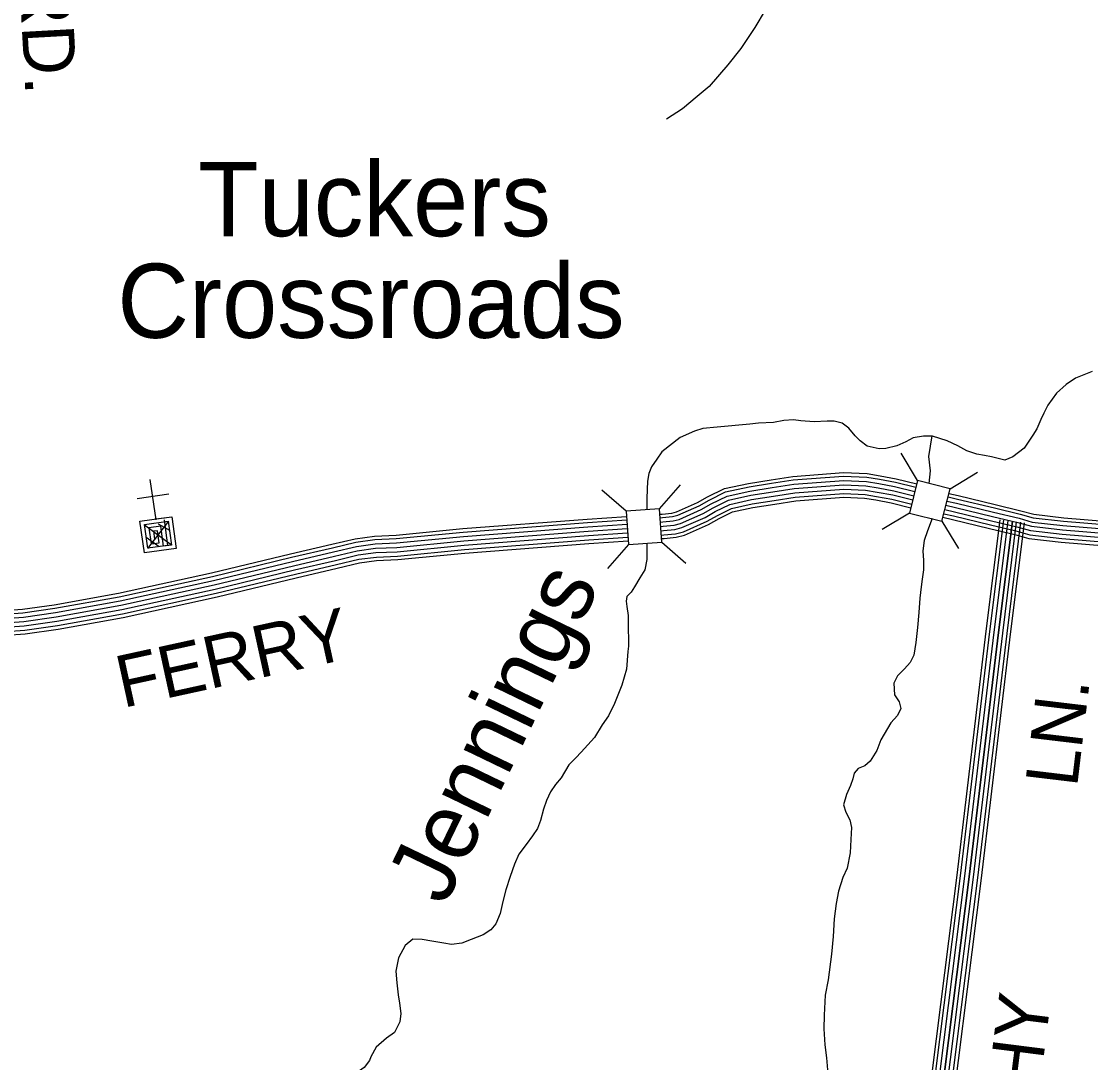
# Model space of a CAD drawing. Extents: x 1788175 to 1969470, y 584502 to 738744.
# Drawn here: x 1917533 to 1925142, y 676046 to 683458 of the extents above; entities that cross this region are included whole.
import ezdxf

# ---------------------------------------------------------------- set-up
doc = ezdxf.new("R2010")
doc.units = 0
for name, color, linetype in [('DESIGN - DRAINAGE - Bridges and Cross Drains Size Text', 7, 'Continuous'), ('DESIGN - ROW - Right-of-Way and Easement Labels', 7, 'Continuous'), ('DESIGN - TRANSPORTATION - Text', 7, 'Continuous'), ('DESIGN - UTILITIES - Cable (Underground) with Text', 7, 'Continuous'), ('SURVEY - CONTOURS - Index with Text', 7, 'Continuous'), ('SURVEY - CONTROL with Text', 7, 'Continuous'), ('SURVEY - DRAINAGE - Storm Sewer', 7, 'Continuous'), ('SURVEY - TRANSPORTATION - Roads', 7, 'Continuous'), ('SURVEY - VEGETATION - Features with Text', 7, 'Continuous')]:
    doc.layers.add(name, color=color, linetype=linetype)

msp = doc.modelspace()

# ---------------------------------------------------------------- linework, layer by layer
at = {"layer": 'DESIGN - TRANSPORTATION - Text'}
for points in [[(1922825.8, 683539.2), (1922752.9, 683413.5), (1922651.8, 683264.1), (1922560.9, 683148.7), (1922427.8, 682995.5), (1922343.3, 682924), (1922238.7, 682836.7), (1922124.1, 682761.4)], [(1925153.3, 680966.1), (1925035.9, 680919), (1924968.7, 680872.7), (1924899, 680812.4), (1924838.7, 680725.7), (1924809.1, 680668.4), (1924788, 680624.8), (1924760.2, 680557.4), (1924731, 680512.1), (1924670.5, 680419.4), (1924588.8, 680357.4), (1924532.1, 680334.9), (1924436.7, 680359.4), (1924386.9, 680368.7), (1924333.1, 680378.2), (1924261.6, 680400.1), (1924198.5, 680435.8), (1924121.4, 680471.9), (1924018.1, 680504.7), (1923954.1, 680506.4), (1923879.7, 680494.3), (1923826.9, 680465.6), (1923764.1, 680437.2), (1923685.5, 680417.2), (1923637.5, 680416.4), (1923551.9, 680434.7), (1923502.8, 680472.1), (1923465.7, 680507.1), (1923421.1, 680562.4), (1923374, 680597.7), (1923318.3, 680611.2), (1923266.3, 680612.6), (1923174.1, 680607), (1923080.1, 680613.5), (1923028.3, 680620.8), (1922958.1, 680616.7), (1922885.7, 680602.5), (1922779.5, 680597.3), (1922717.5, 680590.1)], [(1922717.5, 680590.1), (1922483.4, 680569.5), (1922381.5, 680559.8), (1922323.2, 680540.3), (1922221.2, 680496.6), (1922090.1, 680394.7), (1922056.2, 680341.3), (1922017.3, 680287.9), (1921997.9, 680239.3), (1921988.2, 680185.9), (1921983.3, 680064.5), (1921983.3, 679981.8)], [(1924011.9, 680506.7), (1923988.6, 680361.8), (1923999.9, 680259.3), (1923991.5, 680169.3), (1923991.6, 680168.9)], [(1924014.3, 679918.3), (1923982.6, 679830.8), (1923958.8, 679763.2), (1923948.9, 679689.3), (1923953.1, 679621.1), (1923953.3, 679554.9), (1923943.5, 679487), (1923936.1, 679433.1), (1923926, 679351.2), (1923919.3, 679249.1), (1923910.5, 679143.1), (1923897.7, 679037.2), (1923883.2, 678945.4), (1923857.9, 678893.9), (1923818.7, 678848.8), (1923767.3, 678800.1), (1923741.9, 678746.6), (1923745.7, 678664.3), (1923780.4, 678613.3), (1923791.2, 678566.9), (1923767.9, 678517.4), (1923720.5, 678464.5), (1923649.2, 678344.1), (1923621.2, 678268.7), (1923573.2, 678191.7), (1923534.3, 678158.7), (1923487.7, 678139.9), (1923458.8, 678106.5), (1923449.8, 678066.7), (1923432.5, 678019), (1923404.8, 677953.6), (1923384.8, 677880), (1923399.5, 677829.5), (1923428.1, 677774.6), (1923440.7, 677720.1), (1923436.4, 677634), (1923431.9, 677539.9), (1923409, 677430.3), (1923379.2, 677362.9), (1923348.7, 677267.5), (1923330.3, 677179.8), (1923317.4, 677069.9), (1923310.1, 676943.8), (1923298.8, 676817.8), (1923274, 676636), (1923253.1, 676526.3), (1923245.4, 676384.2), (1923244.8, 676286), (1923251.8, 676171.5), (1923263.4, 676081), (1923269.1, 675994.7)], [(1921983.3, 679743.7), (1921983.3, 679676.1), (1921983.3, 679627.5), (1921968.8, 679554.7), (1921934.8, 679496.4), (1921895.9, 679433.3), (1921871.7, 679394.5), (1921842.5, 679365.3), (1921837.7, 679331.4), (1921842.5, 679292.5), (1921852.2, 679229.4), (1921852.2, 679180.8), (1921852.6, 679009.6)], [(1921852.6, 679009.6), (1921847.9, 678972), (1921838.6, 678845.9), (1921805.6, 678732.5), (1921754.1, 678601.6), (1921711.7, 678514.5), (1921666, 678449.5), (1921611.6, 678360.7), (1921516.7, 678255), (1921479.7, 678215.9), (1921428.3, 678165.1), (1921373.9, 678074.3), (1921334.5, 678025.2), (1921299.2, 677974), (1921269.5, 677912.7), (1921247.9, 677851.1), (1921227.7, 677769.4), (1921206.2, 677711.9), (1921170.8, 677660.7), (1921125.1, 677597.7), (1921073.3, 677528.9), (1921041.4, 677459.6), (1921011, 677370.2), (1920980.5, 677276.8), (1920958.3, 677193.2), (1920940.1, 677107.4), (1920910.1, 677034.1), (1920872.9, 676990.9), (1920820, 676956.2), (1920733, 676922.4), (1920668.3, 676896.1), (1920594, 676888), (1920538.2, 676897.5), (1920454.4, 676909.7), (1920384.7, 676921.5), (1920318.7, 676925.3)], [(1920318.7, 676925.3), (1920263.4, 676878.6), (1920217.1, 676791.6), (1920196.6, 676695.9), (1920204.4, 676613.5), (1920214.2, 676529.1), (1920222.6, 676468.7), (1920232.7, 676396.3), (1920225.1, 676336.4), (1920187.1, 676261.2), (1920132, 676220.5), (1920058.3, 676156.3), (1920020.4, 676087.2), (1920009.3, 676061)], [(1920009.3, 676061), (1919972.1, 676010.3), (1919921.7, 675975.4), (1919883, 675956), (1919832.6, 675944.4), (1919747.4, 675940.5), (1919604, 675944.4), (1919456.8, 675959.9), (1919332.8, 675971.5), (1919232.1, 675979.3), (1919123.6, 675975.4), (1919022.8, 675959.9), (1918926, 675925), (1918829.1, 675870.8), (1918786.5, 675816.5), (1918763.2, 675770), (1918755.5, 675727.4), (1918744.5, 675701.9)]]:
    msp.add_lwpolyline(points, dxfattribs=at)
at = {"layer": 'DESIGN - UTILITIES - Cable (Underground) with Text'}
msp.add_line((1918582.4, 680091.8), (1918356.5, 680060.5), dxfattribs=at)
for points in [[(1918448, 680198.2), (1918490.4, 679910.9)], [(1918488.8, 679921.7), (1918489.5, 679916.7), (1918602.5, 679932.3), (1918633.8, 679706.4), (1918407.9, 679675.1), (1918376.6, 679901), (1918546, 679924.5), (1918546.6, 679920.5)], [(1918548, 679910.4), (1918573.4, 679726.8), (1918432.2, 679707.2), (1918408.7, 679876.7), (1918578.2, 679900.2), (1918601.7, 679730.7), (1918545.2, 679722.9), (1918525.6, 679864.1), (1918440.9, 679852.4), (1918456.5, 679739.4), (1918513, 679747.2), (1918501.3, 679832), (1918473, 679828.1), (1918480.9, 679771.6)], [(1918409.9, 679874), (1918600.3, 679732.6)], [(1918579.9, 679900.5), (1918430.3, 679706.1)], [(1918506, 679881.4), (1918585.8, 679836.6)], [(1918421.9, 679787.3), (1918513.6, 679720.6)]]:
    msp.add_lwpolyline(points, dxfattribs=at)
at = {"layer": 'SURVEY - CONTOURS - Index with Text'}
for points in [[(1923695.8, 673409.5), (1923928.8, 675293.6), (1924191.9, 677379.3), (1924399.7, 679117.8), (1924499.2, 679910.8)], [(1923719, 673396), (1923953.3, 675290.6), (1924216.4, 677376.3), (1924424.3, 679114.8), (1924523.7, 679907.7)], [(1923748.1, 673379), (1923984.1, 675286.7), (1924247.2, 677372.5), (1924455.1, 679111.1), (1924554.5, 679903.9)], [(1923777.3, 673362), (1924014.9, 675282.9), (1924277.9, 677368.8), (1924485.8, 679107.3), (1924585.3, 679900)], [(1923806.4, 673345.1), (1924045.6, 675279), (1924308.7, 677365), (1924516.6, 679103.5), (1924616, 679896.2)], [(1923835.6, 673328.1), (1924076.4, 675275.2), (1924339.5, 677361.2), (1924547.4, 679099.7), (1924646.8, 679892.3)], [(1923859.7, 673314), (1924101.9, 675272), (1924365, 677358.1), (1924572.9, 679096.6), (1924672.3, 679889.1)]]:
    msp.add_lwpolyline(points, dxfattribs=at)
at = {"layer": 'SURVEY - CONTROL with Text'}
for points in [[(1922076, 679949.9), (1922092.7, 679951.1), (1922163, 679957.8), (1922195.5, 679966), (1922345.1, 680032.2), (1922415.9, 680072.8), (1922536.1, 680131.9), (1922707.1, 680169.6), (1922868.1, 680195), (1923023.6, 680218.4), (1923384.1, 680246.6), (1923552.7, 680239), (1923644.5, 680223.3), (1923759.5, 680201.9), (1923905.6, 680165.7)], [(1922077.7, 679925.3), (1922094.7, 679926.4), (1922167.2, 679933.4), (1922203.6, 679942.6), (1922356.3, 680010.1), (1922427.5, 680051), (1922544.4, 680108.4), (1922711.7, 680145.3), (1922871.9, 680170.6), (1923026.4, 680193.9), (1923384.5, 680221.8), (1923550.1, 680214.3), (1923640.2, 680199), (1923754.2, 680177.7), (1923899.6, 680141.7)], [(1922079.9, 679894.4), (1922097.3, 679895.5), (1922172.5, 679902.7), (1922213.7, 679913.2), (1922370.3, 679982.4), (1922442.1, 680023.6), (1922554.7, 680079), (1922717.5, 680114.9), (1922876.6, 680139.9), (1923029.9, 680163), (1923385, 680190.8), (1923546.7, 680183.5), (1923634.7, 680168.5), (1923747.6, 680147.4), (1923892.1, 680111.6)], [(1922082.1, 679863.4), (1922099.8, 679864.6), (1922177.8, 679872.1), (1922223.9, 679883.8), (1922384.4, 679954.7), (1922456.7, 679996.2), (1922565, 680049.5), (1922723.2, 680084.4), (1922881.4, 680109.3), (1923033.5, 680132.2), (1923385.5, 680159.7), (1923543.4, 680152.6), (1923629.3, 680137.9), (1923741.1, 680117.1), (1923884.6, 680081.5)], [(1922084.2, 679832.5), (1922102.3, 679833.7), (1922183.1, 679841.5), (1922234, 679854.4), (1922398.4, 679927), (1922471.2, 679968.8), (1922575.3, 680020), (1922729, 680053.9), (1922886.1, 680078.6), (1923037, 680101.4), (1923386, 680128.7), (1923540.1, 680121.7), (1923623.8, 680107.4), (1923734.5, 680086.8), (1923877, 680051.5)], [(1922086.4, 679801.6), (1922104.8, 679802.8), (1922188.4, 679810.8), (1922244.2, 679825), (1922412.4, 679899.3), (1922485.8, 679941.5), (1922585.7, 679990.6), (1922734.7, 680023.4), (1922890.8, 680048), (1923040.5, 680070.6), (1923386.6, 680097.6), (1923536.8, 680090.8), (1923618.4, 680076.9), (1923727.9, 680056.5), (1923869.5, 680021.4)], [(1922088.2, 679775.9), (1922106.9, 679777.2), (1922192.8, 679785.4), (1922252.6, 679800.6), (1922424, 679876.3), (1922497.9, 679918.8), (1922594.2, 679966.1), (1922739.5, 679998.2), (1922894.7, 680022.6), (1923043.4, 680045), (1923387, 680071.8), (1923534, 680065.2), (1923613.9, 680051.6), (1923722.5, 680031.4), (1923863.3, 679996.4)], [(1924127.4, 680073.4), (1924194.1, 680058.2), (1924457.9, 679994.2), (1924640.5, 679950.6), (1924732.7, 679924.9), (1924948.5, 679899.9), (1925440.4, 679860.3), (1925650.6, 679832.7), (1925741.2, 679824.2), (1925814.4, 679817.6), (1925943.8, 679800.2), (1926460.5, 679690), (1926796.6, 679625.7), (1927661.1, 679477.4), (1928003.9, 679412.2)], [(1924133.4, 680097.4), (1924199.8, 680082.3), (1924463.7, 680018.2), (1924646.7, 679974.5), (1924737.4, 679949.2), (1924950.9, 679924.5), (1925443, 679884.9), (1925653.3, 679857.3), (1925743.5, 679848.8), (1925817.1, 679842.1), (1925948.1, 679824.5), (1926465.4, 679714.2), (1926801, 679650.1), (1927665.5, 679501.7), (1928007.8, 679436.6)], [(1924112.4, 680013.2), (1924180, 679997.9), (1924443.4, 679933.9), (1924624.9, 679890.6), (1924720.7, 679863.8), (1924942.4, 679838.2), (1925433.9, 679798.7), (1925643.6, 679771.1), (1925735.5, 679762.5), (1925807.4, 679755.9), (1925933.2, 679739), (1926448.2, 679629.2), (1926785.5, 679564.7), (1927650, 679416.4), (1927994.2, 679350.9)], [(1924119.9, 680043.3), (1924187, 680028), (1924450.6, 679964), (1924632.7, 679920.6), (1924726.7, 679894.4), (1924945.4, 679869.1), (1925437.2, 679829.5), (1925647.1, 679801.9), (1925738.4, 679793.3), (1925810.9, 679786.8), (1925938.5, 679769.6), (1926454.3, 679659.6), (1926791.1, 679595.2), (1927655.6, 679446.9), (1927999, 679381.6)], [(1917274.2, 679253.9), (1917541.3, 679272.9), (1917766.9, 679304.6), (1918224.1, 679386.8), (1918886.4, 679531.6), (1919448.7, 679667.6), (1919741.2, 679735.6), (1919907.5, 679775.5), (1920045.8, 679793.6), (1920199.2, 679800.6), (1920674, 679847.1), (1921559.5, 679914.9), (1921839.2, 679933.9)], [(1924091.1, 679928.1), (1924159.9, 679912.5), (1924422.8, 679848.6), (1924603, 679805.6), (1924703.8, 679777.5), (1924933.9, 679750.9), (1925424.7, 679711.4), (1925633.8, 679684), (1925727.4, 679675.1), (1925797.6, 679668.8), (1925918.2, 679652.5), (1926430.8, 679543.2), (1926769.9, 679478.4), (1927634.4, 679330.1), (1927980.3, 679264.3)], [(1924097.3, 679953.1), (1924165.8, 679937.5), (1924428.8, 679873.6), (1924609.4, 679830.5), (1924708.7, 679802.8), (1924936.4, 679776.5), (1925427.4, 679737), (1925636.7, 679709.5), (1925729.8, 679700.7), (1925800.5, 679694.3), (1925922.6, 679677.9), (1926435.9, 679568.4), (1926774.5, 679503.7), (1927639, 679355.4), (1927984.4, 679289.7)], [(1924104.9, 679983.1), (1924172.9, 679967.7), (1924436.1, 679903.8), (1924617.2, 679860.5), (1924714.7, 679833.3), (1924939.4, 679807.4), (1925430.6, 679767.8), (1925640.1, 679740.3), (1925732.6, 679731.6), (1925804, 679725.1), (1925927.9, 679708.5), (1926442, 679598.8), (1926780, 679534.2), (1927644.5, 679385.9), (1927989.3, 679320.3)], [(1917275.9, 679229.3), (1917543.9, 679248.3), (1917770.8, 679280.2), (1918228.9, 679362.6), (1918892, 679507.6), (1919454.4, 679643.6), (1919746.9, 679711.5), (1919912, 679751.1), (1920047.9, 679769), (1920201, 679775.9), (1920676.2, 679822.5), (1921561.3, 679890.3), (1921840.8, 679909.2)], [(1917278.1, 679198.3), (1917547.2, 679217.4), (1917775.7, 679249.6), (1918235, 679332.2), (1918898.9, 679477.3), (1919461.5, 679613.4), (1919754, 679681.4), (1919917.7, 679720.6), (1920050.7, 679738.1), (1920203.2, 679745), (1920678.9, 679791.6), (1921563.5, 679859.4), (1921842.9, 679878.3)], [(1917280.3, 679167.4), (1917550.4, 679186.6), (1917780.6, 679219), (1918241, 679301.8), (1918905.9, 679447.1), (1919468.7, 679583.2), (1919761.1, 679651.2), (1919923.3, 679690.1), (1920053.4, 679707.2), (1920205.4, 679714.1), (1920681.6, 679760.7), (1921565.7, 679828.4), (1921845, 679847.4)], [(1918905.9, 679447.1), (1919468.7, 679583.2), (1919761.1, 679651.2), (1919923.3, 679690.1), (1920053.4, 679707.2), (1920205.4, 679714.1), (1920681.6, 679760.7), (1921565.7, 679828.4), (1921845, 679847.4)], [(1917282.5, 679136.5), (1917553.7, 679155.7), (1917785.5, 679188.4), (1918247.1, 679271.3), (1918912.8, 679416.9), (1919475.8, 679553.1), (1919768.2, 679621), (1919929, 679659.6), (1920056.1, 679676.3), (1920207.6, 679683.1), (1920684.3, 679729.8), (1921568, 679797.5), (1921847.1, 679816.4)], [(1917284.7, 679105.6), (1917556.9, 679124.9), (1917790.4, 679157.7), (1918253.1, 679240.9), (1918919.8, 679386.7), (1919483, 679522.9), (1919775.3, 679590.9), (1919934.6, 679629), (1920058.9, 679645.3), (1920209.8, 679652.2), (1920687, 679698.9), (1921570.2, 679766.6), (1921849.2, 679785.5)], [(1917286.5, 679079.9), (1917559.6, 679099.3), (1917794.4, 679132.3), (1918258.2, 679215.7), (1918925.6, 679361.6), (1919488.9, 679497.9), (1919781.2, 679565.8), (1919939.3, 679603.7), (1920061.1, 679619.7), (1920211.7, 679626.6), (1920689.2, 679673.3), (1921572, 679740.9), (1921851, 679759.9)], [(1917280.3, 679167.4), (1917550.4, 679186.6), (1917780.6, 679219), (1918241, 679301.8), (1918905.9, 679447.1)]]:
    msp.add_lwpolyline(points, dxfattribs=at)
at = {"layer": 'SURVEY - DRAINAGE - Storm Sewer'}
for p, q in [((1923911.4, 680189), (1923794.6, 680383.7)), ((1924141.9, 680131.3), (1924336.7, 680248.1)), ((1922073.4, 679988.1), (1922222.4, 680159.5)), ((1921836.3, 679971.6), (1921664.9, 680120.6)), ((1923853.8, 679958.5), (1923659, 679841.7)), ((1924084.2, 679900.8), (1924201, 679706)), ((1921852.9, 679734.6), (1921703.9, 679563.1)), ((1922089.9, 679751.1), (1922261.3, 679602.1))]:
    msp.add_line(p, q, dxfattribs=at)
for points in [[(1923853.8, 679958.5), (1924084.3, 679900.8), (1924141.9, 680131.3), (1923911.4, 680189)], [(1921852.9, 679734.6), (1922089.9, 679751.1), (1922073.4, 679988.1), (1921836.3, 679971.6)]]:
    msp.add_lwpolyline(points, close=True, dxfattribs=at)
at = {"layer": 'SURVEY - TRANSPORTATION - Roads'}
msp.add_lwpolyline([(1924585.3, 679900), (1924485.8, 679107.3), (1924277.9, 677368.8), (1924014.9, 675282.9), (1923773.1, 673328)], dxfattribs=at)

# ---------------------------------------------------------------- texts
at = {"layer": 'DESIGN - DRAINAGE - Bridges and Cross Drains Size Text'}
msp.add_text('Jennings', height=475, rotation=64.21523, dxfattribs=at).set_placement((1920544.9, 677153))
at = {"layer": 'DESIGN - ROW - Right-of-Way and Easement Labels'}
for s, rotation, p in [('RD.', 273.15187, (1917515.5, 683780.5)), ('FERRY', 12.33434, (1918254.5, 678569.7)), ('LN.', 83.18099, (1925045.3, 677999.9)), ('MURPHY', 82.81194, (1924594, 674384.8))]:
    msp.add_text(s, height=370, rotation=rotation, dxfattribs=at).set_placement(p)
at = {"layer": 'SURVEY - VEGETATION - Features with Text'}
for s, p in [('Tuckers', (1918790.2, 681928.8)), ('Crossroads', (1918215.7, 681205.4))]:
    msp.add_text(s, height=528, dxfattribs=at).set_placement(p)

doc.saveas('drawing.dxf')
